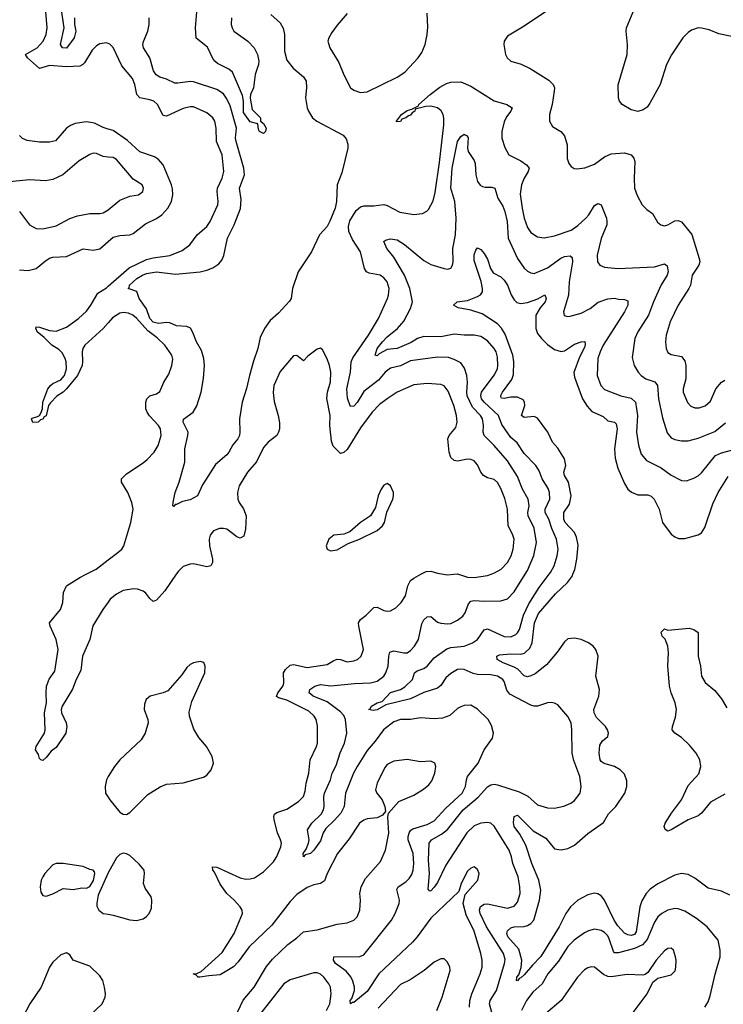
# Model space of a CAD drawing. Header units: inches. Extents: x 1682530 to 1839546, y 640742 to 791647.
# Tile 519 of 656: x 1769471 to 1773681, y 667427 to 673318. Entities that reach past the tile are written whole.
import ezdxf

# ---------------------------------------------------------------- set-up
doc = ezdxf.new("R2010")
doc.units = ezdxf.units.IN
doc.header["$MEASUREMENT"] = 0
for name, color, linetype in [('B7666', 7, 'Continuous'), ('B7667', 7, 'Continuous'), ('B7676', 7, 'Continuous'), ('B7677', 7, 'Continuous')]:
    doc.layers.add(name, color=color, linetype=linetype)

msp = doc.modelspace()

# ---------------------------------------------------------------- linework, layer by layer
at = {"layer": 'B7666', "color": 5}
for points, elevation in [([(1770000, 669833.1), (1769967.4, 669790), (1769909.3, 669690.7), (1769890.1, 669610), (1769846.4, 669510), (1769835.7, 669424.3), (1769809.1, 669370.9), (1769787.7, 669312.3), (1769724.7, 669210), (1769719.7, 669190), (1769721.2, 669170), (1769749.1, 669110), (1769752.9, 669090), (1769746, 669050), (1769690, 668963.7), (1769659.1, 668940.9), (1769630, 668902.7), (1769610, 668885.2), (1769598, 668890), (1769590, 668898), (1769582.4, 668922.4), (1769565.1, 668950), (1769569.7, 668970), (1769619.1, 669050), (1769622.7, 669070), (1769619.9, 669170), (1769631.5, 669230), (1769628.8, 669290), (1769632.1, 669330), (1769647.6, 669372.4), (1769680.4, 669419.6), (1769700.3, 669550), (1769689.9, 669610), (1769652.9, 669690), (1769649.7, 669710), (1769714.6, 669790), (1769729, 669830), (1769732, 669890), (1769750, 669930.2), (1769830, 669980.2), (1769868.7, 670000)], 680), ([(1770000, 668790.6), (1769999.6, 668790), (1769990.3, 668770), (1769981.5, 668730), (1769984.9, 668690), (1770000, 668666.4)], 720), ([(1770000, 668213), (1769940.9, 668079.1), (1769931.9, 668031.9), (1769933.3, 668013.3), (1769943.8, 667990), (1769970, 667970.3), (1770000, 667965.3)], 720), ([(1769844.8, 667315.2), (1769964, 667430), (1769982, 667470), (1769983.5, 667490), (1769978.9, 667530), (1769968.2, 667570), (1769950, 667598), (1769890, 667655.6), (1769791.8, 667691.8), (1769770, 667722), (1769750, 667734), (1769717.5, 667722.5), (1769670, 667679.3), (1769650, 667649), (1769599.6, 667530), (1769531.5, 667430), (1769490, 667349.6)], 720)]:
    msp.add_lwpolyline(points, dxfattribs=dict(at, elevation=elevation))
at = {"layer": 'B7666', "color": 5, "elevation": 720}
msp.add_lwpolyline([(1769730, 668269.4), (1769690, 668269.3), (1769670, 668260.9), (1769621.6, 668210), (1769608.4, 668190), (1769599.3, 668170), (1769593.4, 668130), (1769597.3, 668097.3), (1769610, 668078), (1769630, 668074.8), (1769670, 668087.7), (1769730, 668119.1), (1769790, 668113.4), (1769843.5, 668123.5), (1769870, 668121), (1769890, 668131), (1769911.5, 668168.5), (1769921.2, 668210), (1769918.6, 668218.6), (1769910, 668228.7), (1769890, 668233.2), (1769850, 668252.3)], close=True, dxfattribs=at)
at = {"layer": 'B7667', "color": 5}
for points, elevation in [([(1769798.8, 673330), (1769799.2, 673290), (1769806.6, 673250), (1769797.1, 673210), (1769750, 673147.8), (1769727.6, 673150), (1769715.1, 673170), (1769736.9, 673270), (1769718.4, 673390)], 660), ([(1770000, 673175.6), (1769990, 673179.7), (1769950, 673172.8), (1769930, 673161.7), (1769904.7, 673135.3), (1769859.1, 673060.9), (1769849.6, 673050.4), (1769830, 673040.5), (1769750, 673035.5), (1769650, 673044.3), (1769590, 673026.6), (1769518.2, 673090), (1769506.3, 673110), (1769575, 673150), (1769610.4, 673190), (1769629.9, 673230), (1769635.7, 673270), (1769627.8, 673367.8)], 680), ([(1770000, 672663.3), (1769970, 672672.2), (1769918.6, 672698.6), (1769870, 672706.6), (1769802.2, 672697.8), (1769774.3, 672685.7), (1769750, 672668.3), (1769685.9, 672594.1), (1769650, 672585.7), (1769590, 672585.1), (1769514.6, 672594.6), (1769486.8, 672606.8), (1769470, 672624.2)], 720), ([(1770000, 672495.9), (1769970, 672498.9), (1769930, 672517.6), (1769910, 672519.2), (1769890, 672512.1), (1769826.6, 672473.4), (1769729.3, 672390.7), (1769670, 672361.7), (1769625.7, 672354.3), (1769530, 672359.7), (1769410, 672348)], 740), ([(1769470, 672170.6), (1769530.5, 672090), (1769569.1, 672069.1), (1769610, 672066.5), (1769690, 672085.3), (1769771.4, 672128.6), (1769816.1, 672143.9), (1769890, 672159.3), (1769950, 672158.6), (1769970, 672162.8), (1769999.4, 672180.6), (1770000, 672181.1)], 740), ([(1769470, 671820.7), (1769522.5, 671817.5), (1769570, 671829.2), (1769624.7, 671875.3), (1769650, 671890.9), (1769670, 671896.6), (1769750, 671901.1), (1769850, 671946.2), (1769910, 671939.3), (1769950, 671947.8), (1770000, 671990.6)], 720), ([(1770000, 671505), (1769970, 671471), (1769860.8, 671370), (1769848.9, 671350), (1769844.2, 671330), (1769847.5, 671272.5), (1769844.3, 671250), (1769817, 671190), (1769750, 671109.8), (1769730, 671089.8), (1769693.5, 671066.5), (1769655.1, 671024.9), (1769644, 671010), (1769630, 670948.7), (1769618, 670942), (1769610, 670928.7), (1769595.4, 670924.6), (1769581, 670910), (1769550, 670907.6), (1769542, 670930), (1769545.2, 670934.8), (1769577, 670943), (1769590, 670950.8), (1769597.1, 670962.9), (1769607.6, 670990), (1769609.7, 671030), (1769639.8, 671110), (1769654.2, 671130), (1769670, 671140.9), (1769717.1, 671162.9), (1769738, 671190), (1769751.1, 671230), (1769749.3, 671270), (1769743.4, 671290), (1769724.3, 671324.3), (1769704.2, 671344.2), (1769663.2, 671370), (1769617.2, 671417.2), (1769574.7, 671450), (1769567.2, 671472.8), (1769570, 671480.7), (1769590, 671478), (1769650, 671458.8), (1769690, 671454.7), (1769750, 671478.7), (1769823.5, 671530), (1769870, 671574), (1769897.1, 671610), (1769938.1, 671681.9), (1769990, 671714.2), (1770000, 671722.9)], 680), ([(1769868.7, 670000), (1769929.1, 670030.9), (1770000, 670085.3)], 680)]:
    msp.add_lwpolyline(points, dxfattribs=dict(at, elevation=elevation))
at = {"layer": 'B7676', "color": 5}
for points, elevation in [([(1770407.3, 670000), (1770338.9, 669901.1), (1770290, 669845.7), (1770270, 669836.3), (1770250, 669854.7), (1770226.6, 669886.6), (1770210, 669898.4), (1770176, 669910), (1770151.8, 669911.8), (1770090, 669901.8), (1770050, 669881.7), (1770012.7, 669850), (1770000, 669833.1)], 680), ([(1770759.2, 667350), (1770808.1, 667451.9), (1770874.4, 667530), (1770947.2, 667652.8), (1770983.8, 667696.2), (1771074.4, 667785.6), (1771130, 667824.5), (1771170, 667860.8), (1771250, 667872), (1771370, 667906), (1771430, 667914.9), (1771469.7, 667930.3), (1771489.5, 667950), (1771506.3, 667990), (1771511, 668050), (1771505.7, 668090), (1771513.1, 668130), (1771540.7, 668179.3), (1771630, 668280.4), (1771660.4, 668350), (1771680.3, 668450), (1771673.6, 668546.4), (1771677.2, 668570), (1771738.8, 668641.2), (1771830, 668678), (1771886.3, 668713.7), (1771919.5, 668740.5), (1771936, 668764), (1771954.7, 668810), (1771961.6, 668850), (1771954.5, 668870), (1771930, 668881.6), (1771870, 668876.9), (1771788.9, 668891.1), (1771710, 668881.3), (1771670, 668861.6), (1771655.9, 668844.1), (1771610.4, 668750), (1771600.5, 668710), (1771607.7, 668690), (1771639.5, 668650), (1771656.3, 668610), (1771659.1, 668580.9), (1771642.4, 668557.6), (1771610, 668542.6), (1771550, 668535.6), (1771530, 668528.3), (1771503.7, 668510), (1771443.2, 668416.8), (1771373.4, 668330), (1771310.3, 668210), (1771294, 668166), (1771270.3, 668149.7), (1771230, 668141.7), (1771190, 668125.6), (1771130, 668083.5), (1771090, 668042), (1770978.7, 667901.3), (1770844.7, 667770), (1770778.5, 667681.5), (1770750, 667651.5), (1770670, 667602.9), (1770602, 667598), (1770548.6, 667588.6), (1770538, 667590), (1770524, 667604), (1770508.7, 667610), (1770530, 667611.8), (1770557.4, 667622.6), (1770682.4, 667737.6), (1770754, 667850), (1770803.4, 667970), (1770801.2, 667990), (1770789.2, 668010), (1770753.7, 668050), (1770709.4, 668089.4), (1770670, 668145.2), (1770636.7, 668216.7), (1770626, 668230), (1770623.7, 668250), (1770650, 668247.6), (1770790, 668183.2), (1770823.8, 668176.2), (1770850, 668176.9), (1770875.7, 668184.3), (1770930, 668219), (1770990, 668278.3), (1771010, 668310.4), (1771033.6, 668370), (1771036.8, 668390), (1771031.8, 668410), (1771013.1, 668453.1), (1770993, 668530), (1770990.8, 668550), (1770995.8, 668564.2), (1771010, 668575), (1771070, 668594.9), (1771140, 668640), (1771170, 668670.6), (1771178.9, 668701.1), (1771185, 668750), (1771201.8, 668810), (1771209.8, 668890), (1771247.2, 668970), (1771252.2, 668990), (1771252.6, 669092.6), (1771244, 669130), (1771232.8, 669150), (1771200.6, 669180.6), (1771070, 669247.1), (1771019.7, 669259.7), (1771008, 669268), (1771015, 669290), (1771048.1, 669331.9), (1771052.2, 669350), (1771049.9, 669410), (1771061.7, 669430), (1771090, 669455.7), (1771110, 669459.3), (1771190, 669441.3), (1771310, 669459), (1771350, 669484.3), (1771370, 669491.8), (1771390, 669490.2), (1771430, 669476.9), (1771470, 669481.2), (1771491.5, 669490), (1771514.7, 669510), (1771528.9, 669550), (1771499.2, 669690), (1771498.2, 669710), (1771509.7, 669730), (1771544.5, 669755.5), (1771590, 669801.7), (1771610, 669803.1), (1771650, 669783.1), (1771670, 669779.5), (1771690, 669782), (1771721.6, 669798.4), (1771753.3, 669830), (1771778.7, 669870), (1771794, 669930), (1771810, 669962), (1771830, 669977.4), (1771871.7, 670000)], 680), ([(1772162, 667410), (1772164.1, 667450), (1772176.5, 667490), (1772226.9, 667610), (1772237.3, 667650), (1772237.5, 667690), (1772230.7, 667730), (1772190, 667864.2), (1772143.1, 667963.1), (1772125.4, 668030), (1772136.9, 668083.1), (1772211.3, 668170), (1772219.5, 668210), (1772210, 668234), (1772190, 668249.2), (1772170, 668242), (1772150, 668223.7), (1772112.2, 668150), (1772097.7, 668102.3), (1771930, 667942), (1771849.7, 667830.3), (1771821.8, 667798.2), (1771620.1, 667610), (1771550, 667502.9), (1771470, 667436.9), (1771462.3, 667437.7), (1771449.8, 667429.8), (1771449.2, 667450), (1771457.7, 667462.3), (1771473.7, 667510), (1771473.9, 667530), (1771465, 667565), (1771451.4, 667591.4), (1771425.3, 667625.3), (1771359.7, 667670), (1771347.7, 667690), (1771349.6, 667710), (1771507.1, 667712.9), (1771530, 667722), (1771695, 667930), (1771717.7, 667970), (1771740.9, 668030), (1771744.2, 668050), (1771727.2, 668112.8), (1771735.4, 668130), (1771780.7, 668159.3), (1771801.2, 668178.8), (1771816.6, 668203.4), (1771825.7, 668230), (1771829.9, 668270.1), (1771825, 668330), (1771796.2, 668410), (1771795.4, 668430), (1771802.8, 668457.2), (1771810.4, 668469.6), (1771822.9, 668477.1), (1771910, 668502), (1771950, 668524.8), (1772020, 668600), (1772117.5, 668690), (1772138.4, 668730), (1772143.4, 668770), (1772151.2, 668790), (1772214.2, 668870), (1772249.7, 668950), (1772300.5, 669019.5), (1772306.9, 669050), (1772294.2, 669094.2), (1772273.3, 669130), (1772210, 669193.6), (1772170, 669216.2), (1772130, 669214.5), (1772110, 669207), (1772090, 669196), (1772044.4, 669155.6), (1772001.2, 669138.8), (1771950, 669135), (1771870, 669141.7), (1771808.5, 669131.5), (1771750, 669130.4), (1771710, 669116.4), (1771648.2, 669070), (1771598.6, 669001.4), (1771550, 668946.3), (1771490.1, 668849.9), (1771468.4, 668810), (1771419.8, 668690), (1771411.7, 668610), (1771391.6, 668570), (1771353.5, 668526.5), (1771302, 668478), (1771287.2, 668452.8), (1771270, 668404.2), (1771230, 668348.7), (1771210, 668329.8), (1771179.8, 668320.2), (1771169.2, 668309.2), (1771166.6, 668330), (1771185.2, 668354.8), (1771199.8, 668390), (1771202, 668410), (1771193.8, 668470), (1771219.5, 668510), (1771275.1, 668564.9), (1771288.8, 668590), (1771293.1, 668610), (1771290.3, 668670), (1771295.3, 668690), (1771330.7, 668769.3), (1771341.4, 668810), (1771363.9, 668856.1), (1771388.7, 668931.3), (1771413.9, 668990), (1771428.5, 669050), (1771421.2, 669130), (1771410, 669154.6), (1771390, 669175.9), (1771310, 669236.4), (1771226.9, 669270), (1771203.9, 669290), (1771206.9, 669310), (1771236.4, 669330), (1771270, 669339.8), (1771333.1, 669333.1), (1771474, 669346), (1771570, 669349.5), (1771610, 669360.5), (1771650, 669389.3), (1771662.3, 669410), (1771676.5, 669450), (1771679.2, 669510), (1771686.6, 669533.4), (1771710, 669541.9), (1771770, 669528.9), (1771790, 669530.2), (1771810, 669544.7), (1771832.8, 669570), (1771856.8, 669610), (1771876.6, 669703.4), (1771890, 669726.7), (1771910, 669745.4), (1771930, 669746.9), (1771970, 669713), (1771990, 669706.4), (1772030, 669702.4), (1772050, 669705.8), (1772090, 669724.7), (1772123.1, 669750), (1772135.9, 669770), (1772156.1, 669823.9), (1772170, 669838), (1772190, 669843.5), (1772250, 669838), (1772350, 669841.2), (1772390, 669853.4), (1772430, 669894.9), (1772496.4, 670000)], 660), ([(1772298.9, 667370), (1772281.2, 667430), (1772286.5, 667450), (1772322.9, 667510), (1772372.2, 667670), (1772375.7, 667695.7), (1772365.9, 667730), (1772264.8, 667890), (1772226.5, 667970), (1772222.3, 667990), (1772227.8, 668012.2), (1772250, 668026), (1772270, 668027.6), (1772390, 668001.3), (1772430, 668013.8), (1772450, 668038.4), (1772464.7, 668090), (1772464.2, 668130), (1772453.2, 668190), (1772421.8, 668270), (1772414.3, 668310), (1772400.2, 668350), (1772310, 668492.9), (1772290, 668511.5), (1772270, 668514.9), (1772230.6, 668510.6), (1772190, 668494), (1772147.2, 668452.8), (1772020.6, 668259.4), (1771970, 668156), (1771950, 668127.7), (1771930, 668105.1), (1771924.4, 668104.4), (1771915.1, 668115.1), (1771922.7, 668210), (1771916.4, 668290), (1771921.8, 668390), (1771935.8, 668410), (1771994.9, 668445.1), (1772030, 668473.2), (1772124.1, 668590), (1772214.1, 668665.9), (1772270, 668728.6), (1772290, 668739.8), (1772310, 668743.5), (1772330, 668740.1), (1772458.7, 668698.7), (1772511.8, 668671.8), (1772570, 668620.7), (1772630, 668602), (1772670, 668601.3), (1772726.9, 668613.1), (1772769.4, 668630), (1772790, 668647), (1772824.7, 668690), (1772831.1, 668730), (1772822.4, 668790), (1772786.2, 668886.2), (1772776.5, 668930), (1772775.4, 669070), (1772769.8, 669110), (1772750, 669149.7), (1772690, 669218.4), (1772670, 669229.6), (1772650, 669233), (1772630, 669229.7), (1772570, 669211.2), (1772550, 669211.1), (1772530, 669217.2), (1772403.3, 669283.3), (1772386.6, 669306.6), (1772370, 669358.7), (1772361.1, 669370), (1772330, 669389.8), (1772290, 669399), (1772210, 669399.4), (1772185.2, 669405.2), (1772130, 669429.4), (1772110, 669432), (1772090, 669429.9), (1772050, 669407.1), (1772020.5, 669379.5), (1771990, 669333.5), (1771970, 669318.4), (1771890, 669292.8), (1771810, 669254.5), (1771661.1, 669218.9), (1771610, 669188.2), (1771585.1, 669185.1), (1771558, 669190), (1771566.3, 669193.7), (1771576, 669210), (1771609.5, 669230), (1771640.7, 669239.3), (1771690, 669292.5), (1771749.9, 669310.1), (1771774.6, 669325.4), (1771820.9, 669370), (1771832.7, 669410), (1771850, 669422.5), (1771890, 669436.6), (1771909.8, 669450), (1771950, 669499.7), (1772025.9, 669554.1), (1772050, 669562.1), (1772130, 669569.6), (1772180.4, 669590), (1772210.7, 669610), (1772250, 669666.5), (1772270, 669674), (1772370, 669627.9), (1772410, 669626.3), (1772439.6, 669640.4), (1772450.4, 669649.6), (1772460.9, 669670), (1772485.8, 669754.2), (1772517.9, 669822.1), (1772579.1, 669920.9), (1772638.5, 670000)], 640), ([(1772006.9, 670000), (1772030, 669996.1), (1772068.3, 670000)], 680), ([(1772096.5, 670000), (1772150, 669982), (1772190, 669979.8), (1772270, 669991.6), (1772291.9, 670000)], 680), ([(1773719.8, 668079.8), (1773670, 668103.1), (1773590, 668121), (1773510, 668181.4), (1773470, 668203.8), (1773430, 668209.8), (1773390, 668198.5), (1773290, 668148.2), (1773243.9, 668116.1), (1773219.8, 668090), (1773194.3, 668045.7), (1773181, 668010), (1773159.5, 667860.5), (1773150, 667844), (1773130, 667838.4), (1773110, 667842.5), (1773090, 667853.3), (1773050, 667895.8), (1773028, 667930), (1772970, 668049.7), (1772950, 668075.7), (1772930, 668087.3), (1772910, 668091.1), (1772870, 668081.5), (1772810, 668050.5), (1772766.7, 668010), (1772738.5, 667970), (1772699.3, 667890), (1772590, 667712.3), (1772538.5, 667661.5), (1772490, 667602.2), (1772470, 667584.5), (1772458.8, 667581.2), (1772450, 667566.3), (1772443.7, 667570), (1772445.8, 667590), (1772456.6, 667603.4), (1772472.1, 667647.9), (1772475.3, 667690), (1772457.4, 667757.4), (1772390.8, 667830), (1772386.6, 667850), (1772390, 667867.3), (1772410, 667884.9), (1772429, 667890), (1772490, 667891.7), (1772510, 667898.2), (1772530, 667910.2), (1772547.4, 667930), (1772581.2, 668050), (1772588.2, 668110), (1772576.9, 668170), (1772534.3, 668270), (1772499.5, 668379.5), (1772464.3, 668444.3), (1772429.8, 668490), (1772424.9, 668515.1), (1772430, 668551.3), (1772450, 668559.3), (1772544.2, 668464.2), (1772619.9, 668419.9), (1772670, 668358), (1772710, 668350.2), (1772750, 668358.2), (1772790, 668379.1), (1772870, 668449.3), (1772965, 668515), (1772993.1, 668566.9), (1773038.5, 668610), (1773090.9, 668690), (1773104.4, 668730), (1773104.2, 668764.2), (1773090, 668803.7), (1773062.9, 668830), (1773029.3, 668850), (1772967.2, 668867.2), (1772950, 668879.1), (1772943.2, 668890), (1772938.6, 668930), (1772942.9, 668977.1), (1772957.5, 669002.5), (1772989.6, 669030), (1772993.3, 669050), (1772988.3, 669070), (1772975.1, 669090), (1772922.4, 669142.4), (1772908, 669170), (1772906.6, 669190), (1772935.3, 669270), (1772939.2, 669310), (1772918.5, 669390), (1772931.9, 669510), (1772918.5, 669550), (1772901.7, 669570), (1772874.3, 669590), (1772829.5, 669610), (1772790, 669618), (1772750, 669613.5), (1772730, 669595), (1772687.2, 669532.8), (1772622.4, 669457.6), (1772554.9, 669405.1), (1772530, 669391.8), (1772510, 669387.1), (1772490, 669392.9), (1772451.4, 669431.4), (1772430, 669444.6), (1772363, 669470), (1772328.3, 669490), (1772325.6, 669510), (1772342.8, 669517.2), (1772410, 669524.4), (1772470, 669521.8), (1772491.6, 669528.4), (1772522.4, 669557.6), (1772537.1, 669590), (1772551.4, 669708.6), (1772574.5, 669765.5), (1772677.3, 669882.7), (1772748, 669950), (1772777.8, 669990), (1772781.5, 670000)], 620), ([(1773690, 668683.6), (1773603.7, 668636.3), (1773550.4, 668569.6), (1773530, 668554.2), (1773470.4, 668530), (1773370, 668471.5), (1773350, 668463.7), (1773332.3, 668472.3), (1773327.6, 668490), (1773333.3, 668510), (1773371, 668570), (1773430.5, 668649.5), (1773470, 668735.8), (1773533.8, 668806.2), (1773547, 668850), (1773539.8, 668890), (1773518.6, 668930), (1773478.2, 668978.2), (1773430, 669023.1), (1773391.8, 669050), (1773375.6, 669070), (1773376.9, 669090), (1773395.3, 669144.7), (1773400.3, 669190), (1773393.8, 669230), (1773368.5, 669290), (1773358.1, 669330), (1773348.7, 669451.3), (1773353, 669530), (1773349.6, 669569.6), (1773332.5, 669612.5), (1773315.3, 669630), (1773310, 669654), (1773330, 669674), (1773350, 669664.7), (1773476.4, 669676.4), (1773504.7, 669670), (1773530, 669651.3), (1773530.3, 669510), (1773544.4, 669450), (1773550.4, 669390), (1773572.1, 669352.1), (1773630, 669304.9), (1773670, 669255.3), (1773701.7, 669201.7)], 580), ([(1770000, 668666.4), (1770010, 668650.8), (1770070, 668576.3), (1770090, 668564), (1770110, 668562.8), (1770130, 668574), (1770237.6, 668682.4), (1770311.1, 668728.9), (1770350, 668743.7), (1770450, 668752.4), (1770570, 668786), (1770590, 668798), (1770617.4, 668830), (1770629.7, 668870), (1770622, 668910), (1770588.9, 668968.9), (1770543.6, 669023.6), (1770512.2, 669072.2), (1770486, 669150), (1770485.7, 669174.3), (1770501.3, 669238.7), (1770578.4, 669410), (1770580.9, 669450), (1770572, 669472), (1770550, 669477), (1770510, 669469.6), (1770490, 669460.9), (1770470, 669442.7), (1770441.4, 669398.6), (1770357.8, 669302.2), (1770330.3, 669289.7), (1770250.8, 669270), (1770228.2, 669250), (1770217.6, 669222.4), (1770216.4, 669190), (1770238, 669130), (1770240.5, 669110), (1770222.6, 669050), (1770197, 669010), (1770070.3, 668890), (1770038.3, 668850), (1770000, 668790.6)], 720), ([(1770000, 667965.3), (1770030, 667960.3), (1770130, 667932.9), (1770170, 667929.2), (1770210, 667938.6), (1770230, 667951.5), (1770246.4, 667970), (1770258.7, 668001.3), (1770261.7, 668050), (1770257.7, 668070), (1770222.1, 668122.1), (1770212.4, 668150), (1770218.2, 668210), (1770215.8, 668230), (1770185.9, 668265.9), (1770130, 668316.2), (1770110, 668327.6), (1770090, 668331.6), (1770070, 668322.9), (1770050, 668302.9), (1770002.1, 668217.9), (1770000, 668213)], 720), ([(1773570, 667409.1), (1773590, 667442.4), (1773602.6, 667477.4), (1773632.2, 667607.8), (1773662.2, 667710), (1773663, 667750), (1773650.8, 667810.8), (1773583.5, 667890), (1773519.7, 667939.7), (1773450, 667983.8), (1773410, 667997.6), (1773390, 667999.8), (1773348.2, 667990), (1773314, 667970), (1773290, 667949.7), (1773270, 667918.4), (1773226.3, 667813.7), (1773197.6, 667782.4), (1773150, 667760.1), (1773054.1, 667734.1), (1773030, 667735), (1773023, 667743), (1772999, 667819), (1772990, 667836.1), (1772970, 667857.4), (1772950, 667868.9), (1772910, 667876.1), (1772873.6, 667866.4), (1772850, 667853.5), (1772789, 667810), (1772750, 667771.9), (1772695.4, 667684.6), (1772631, 667610), (1772597.8, 667550), (1772541.1, 667498.9), (1772503.7, 667450), (1772472.9, 667390)], 640), ([(1773141.7, 667378.3), (1773224.7, 667490), (1773260, 667560), (1773290, 667582.6), (1773370, 667603.8), (1773392.3, 667627.7), (1773397.6, 667650), (1773399.6, 667690), (1773395.1, 667710), (1773382, 667750), (1773370, 667762), (1773350, 667760.5), (1773330, 667747.3), (1773279.5, 667690), (1773230, 667617.2), (1773214.4, 667605.6), (1773199, 667601), (1773105.9, 667605.9), (1773010, 667591.6), (1772990, 667593.3), (1772964.7, 667604.7), (1772910, 667648.2), (1772890, 667651.1), (1772870, 667645.7), (1772850, 667633.3), (1772809.2, 667590), (1772710.2, 667450), (1772616.5, 667370)], 660), ([(1771966.2, 667390), (1771997.8, 667470), (1772046.6, 667630), (1772045.6, 667650), (1772030, 667679.3), (1772010, 667698), (1771990, 667699.5), (1771950, 667678.7), (1771890.2, 667629.8), (1771806.3, 667573.7), (1771750, 667545.4), (1771615.7, 667404.3)], 680), ([(1771305.8, 667390), (1771325.7, 667430), (1771335, 667490), (1771329.8, 667529.8), (1771321.2, 667550), (1771291.6, 667590), (1771270, 667607.7), (1771250, 667615), (1771230, 667615.7), (1771090, 667572.9), (1771051.6, 667550), (1770884.2, 667335.8)], 680)]:
    msp.add_lwpolyline(points, dxfattribs=dict(at, elevation=elevation))
at = {"layer": 'B7677', "color": 5}
for points, elevation in [([(1770739, 673330), (1770736.5, 673290), (1770741.3, 673270), (1770753.1, 673250), (1770835.5, 673190), (1770874.3, 673150), (1770894.3, 673110), (1770902.6, 673070), (1770900.3, 673050), (1770880.7, 672990), (1770870.6, 672909.4), (1770851, 672870), (1770850.8, 672849.2), (1770861.6, 672781.6), (1770910.8, 672730), (1770911.3, 672710), (1770930, 672696), (1770946, 672670), (1770942, 672650), (1770930, 672638), (1770906, 672650), (1770900.2, 672660.2), (1770895.3, 672695.3), (1770850, 672706), (1770810, 672762), (1770809.9, 672830), (1770804.2, 672864.2), (1770743.3, 673003.3), (1770722.6, 673022.6), (1770655.4, 673055.4), (1770638, 673070), (1770626.1, 673086.1), (1770594.1, 673154.1), (1770527.6, 673207.6), (1770523.7, 673270), (1770532.9, 673390)], 640), ([(1772652.4, 673390), (1772490, 673278.7), (1772390, 673219), (1772370.7, 673190), (1772367.3, 673170), (1772378, 673110), (1772388, 673090), (1772410.3, 673070.3), (1772472.1, 673052.1), (1772525.7, 673025.7), (1772636.3, 672956.3), (1772662.8, 672930), (1772670.3, 672910), (1772669.1, 672890), (1772657.8, 672810), (1772641.3, 672750), (1772641.6, 672710), (1772659.5, 672679.5), (1772708.9, 672648.9), (1772730, 672624), (1772747.6, 672570), (1772747.5, 672487.5), (1772757.1, 672457.1), (1772770, 672438.8), (1772787.9, 672427.9), (1772805.5, 672425.5), (1772852.7, 672432.7), (1772910, 672452.9), (1772970, 672497.4), (1773010, 672514.6), (1773090, 672522), (1773130, 672510.3), (1773145.7, 672490), (1773151.5, 672470), (1773147.1, 672370), (1773150.3, 672310), (1773165.4, 672265.4), (1773196.4, 672210), (1773223.4, 672183.4), (1773258.3, 672158.3), (1773287.4, 672107.4), (1773306.8, 672090), (1773330, 672084.9), (1773350, 672090.4), (1773390, 672115.3), (1773410, 672117), (1773430, 672108.4), (1773492.1, 672032.1), (1773537.2, 671890), (1773539.7, 671870), (1773533.6, 671850), (1773493.8, 671790), (1773484.2, 671730), (1773475.5, 671710), (1773410, 671609.6), (1773363.8, 671510), (1773339, 671430), (1773335.8, 671390), (1773339.7, 671350), (1773350, 671327.2), (1773370, 671314), (1773430, 671302), (1773450, 671276.3), (1773455.9, 671250), (1773456.8, 671170), (1773440.7, 671110), (1773440.7, 671090), (1773467.3, 671027.3), (1773486.2, 671006.2), (1773510, 670996.1), (1773536.3, 670996.3), (1773572.7, 671007.3), (1773605, 671035), (1773637, 671110), (1773669.9, 671150.1), (1773690, 671161.7)], 680), ([(1773790, 673205.4), (1773653.4, 673233.4), (1773596.6, 673256.6), (1773550, 673267.8), (1773530, 673269.6), (1773490, 673255.6), (1773470, 673242), (1773439.3, 673210), (1773371.2, 673108.8), (1773342, 673050), (1773303.2, 672930), (1773242.2, 672817.8), (1773224.6, 672795.4), (1773202, 672778), (1773170, 672768.5), (1773130, 672778.4), (1773076.8, 672810), (1773059.8, 672830), (1773053.3, 672850), (1773051.4, 672928.6), (1773105.6, 673110), (1773107.8, 673170), (1773100.4, 673250), (1773102.2, 673270), (1773151.1, 673390)], 680), ([(1770974.4, 673350), (1771030, 673298.4), (1771047.4, 673267.4), (1771055, 673230), (1771054.7, 673130), (1771070, 673076.4), (1771107.8, 673027.8), (1771170, 672975.8), (1771184.6, 672950), (1771187.1, 672912.9), (1771181.1, 672850), (1771190.2, 672790.2), (1771198.3, 672770), (1771223.7, 672730), (1771248.5, 672710), (1771407.1, 672627.1), (1771425.1, 672605.1), (1771434.3, 672574.3), (1771435.3, 672550), (1771398.5, 672401.5), (1771370.3, 672330), (1771366.2, 672230), (1771359.1, 672190), (1771327.4, 672112.6), (1771310, 672081.6), (1771264.9, 672030), (1771216.9, 671930), (1771138, 671810), (1771104.1, 671710), (1771094.7, 671650), (1771086.1, 671633.9), (1771018.8, 671561.2), (1770970, 671518.8), (1770936, 671470), (1770910, 671417), (1770896, 671350), (1770870, 671275.6), (1770845.1, 671190), (1770828.6, 671111.4), (1770801.4, 671030), (1770785.6, 670930), (1770788.3, 670850), (1770785.6, 670830), (1770776.5, 670810), (1770746.1, 670773.9), (1770722.9, 670730), (1770710, 670714.9), (1770642.6, 670657.4), (1770564.8, 670535.2), (1770534.4, 670470), (1770490, 670445.7), (1770444.5, 670435.5), (1770410, 670418), (1770402, 670418), (1770394, 670406), (1770388, 670410), (1770388.9, 670428.9), (1770400.9, 670490), (1770426, 670550), (1770458.4, 670670), (1770458.8, 670750), (1770476.8, 670830), (1770478, 670850), (1770449.8, 670910), (1770451.3, 670928.7), (1770509.6, 670970), (1770530, 671006.8), (1770556.2, 671090), (1770571, 671171), (1770577.2, 671250), (1770573.6, 671290), (1770558.8, 671338.8), (1770528.6, 671390), (1770506.8, 671446.8), (1770492, 671472), (1770470, 671482.3), (1770410, 671487.3), (1770370, 671503.5), (1770350, 671505.8), (1770300.6, 671500.6), (1770270, 671509.2), (1770250, 671530.7), (1770229, 671589), (1770186.2, 671650), (1770172.1, 671692.1), (1770119.3, 671710), (1770125.4, 671714.6), (1770127.8, 671730), (1770171.7, 671770), (1770205.6, 671790), (1770230, 671798.5), (1770290, 671810.1), (1770403.6, 671796.4), (1770550, 671810.2), (1770590, 671819.1), (1770626.6, 671833.4), (1770661.7, 671858.3), (1770680.7, 671879.3), (1770692.2, 671907.8), (1770714.2, 672010), (1770754.3, 672090), (1770792.3, 672187.7), (1770796.9, 672243.1), (1770786.1, 672310), (1770816.3, 672390), (1770811.8, 672430), (1770765.4, 672590), (1770762.8, 672610), (1770767.4, 672670), (1770730, 672802), (1770710, 672844.7), (1770690, 672875), (1770650, 672899.5), (1770510, 672945.5), (1770490, 672947.8), (1770417.4, 672937.4), (1770399, 672939), (1770350, 672961.7), (1770310, 672973.5), (1770287.9, 672987.9), (1770271.3, 673011.3), (1770250.4, 673090.4), (1770210.7, 673150), (1770208.2, 673170), (1770212, 673188), (1770237.2, 673250), (1770245.3, 673290), (1770245.6, 673330)], 660), ([(1771430, 673355.6), (1771370, 673285.6), (1771338.4, 673241.6), (1771320.5, 673210), (1771314.9, 673190), (1771326.7, 673150), (1771381.2, 673061.2), (1771410, 672987.7), (1771450, 672910.6), (1771470, 672896.3), (1771510, 672881.6), (1771550, 672886.7), (1771730, 672974), (1771775.1, 673004.9), (1771854.3, 673090), (1771877.5, 673122.5), (1771896.8, 673170), (1771908.7, 673230), (1771913, 673273), (1771910, 673358)], 680), ([(1770000, 671722.9), (1770126.7, 671833.3), (1770230, 671883.4), (1770270, 671893.6), (1770370, 671906.4), (1770442.1, 671937.9), (1770489.9, 671970.1), (1770533.5, 672030), (1770590, 672080.3), (1770609.8, 672110), (1770657, 672210), (1770659.4, 672230), (1770651.9, 672290), (1770654.5, 672310), (1770682.2, 672370), (1770692, 672410), (1770681.7, 672510), (1770648.5, 672590), (1770647.4, 672670), (1770637.5, 672710), (1770626.6, 672730), (1770590, 672761.8), (1770510, 672796.4), (1770490, 672797.2), (1770450, 672787.3), (1770350, 672741.4), (1770330, 672745), (1770294.7, 672810), (1770274, 672830), (1770250, 672839.2), (1770190.5, 672850.5), (1770171.8, 672870), (1770160.3, 672930), (1770145.3, 672965.3), (1770081.5, 673041.5), (1770030, 673151.6), (1770010, 673171.5), (1770000, 673175.6)], 680), ([(1772496.4, 670000), (1772510, 670021.5), (1772547.1, 670112.9), (1772563.9, 670190), (1772550, 670276.3), (1772512.6, 670350), (1772510.9, 670370), (1772518.9, 670410), (1772513.4, 670450), (1772479.5, 670510), (1772450, 670585.3), (1772390, 670679), (1772310, 670770.8), (1772250.5, 670830.5), (1772243.2, 670850), (1772246.9, 670890), (1772239.9, 670930), (1772227.6, 670950), (1772179.8, 670999.8), (1772148.2, 671068.2), (1772145.7, 671090), (1772150.5, 671150), (1772146.4, 671190), (1772132.7, 671232.7), (1772110, 671265.1), (1772070, 671285.3), (1772036, 671296), (1771970, 671299.5), (1771810, 671277.3), (1771750, 671246.4), (1771690, 671233.5), (1771657.6, 671210), (1771618.5, 671161.5), (1771530, 671092.7), (1771490, 671027.1), (1771470, 671004.7), (1771450, 671003), (1771447.4, 671007.4), (1771432.6, 671052.6), (1771428.7, 671108.7), (1771450.3, 671209.7), (1771453.4, 671270), (1771464.4, 671295.6), (1771557, 671430), (1771617.3, 671530), (1771672.5, 671650), (1771678.4, 671670), (1771680.8, 671710), (1771670, 671749.4), (1771650, 671774.3), (1771628.6, 671788.6), (1771561.5, 671801.5), (1771546.6, 671810), (1771533.5, 671830), (1771510.8, 671930), (1771462.8, 672002.8), (1771440.7, 672050), (1771438.9, 672081.1), (1771446.1, 672113.9), (1771484.1, 672175.9), (1771510, 672197.4), (1771530, 672204.9), (1771590, 672204.6), (1771650, 672211.7), (1771670, 672207.2), (1771745.6, 672165.6), (1771830, 672153.1), (1771881.1, 672158.9), (1771907.1, 672172.9), (1771916.6, 672183.4), (1771945.7, 672234.3), (1771956.1, 672283.9), (1771983.5, 672463.5), (1772007.8, 672690), (1772009.1, 672729.1), (1772005, 672750), (1771993.1, 672773.1), (1771970, 672789.8), (1771930, 672799.7), (1771901.7, 672798.3), (1771838, 672782), (1771836, 672770), (1771819.8, 672760.2), (1771810, 672747), (1771796.8, 672743.2), (1771782, 672730), (1771758, 672722), (1771750, 672709.3), (1771726, 672706), (1771726, 672710), (1771755.3, 672750), (1771790, 672774.8), (1771818, 672782), (1771857.2, 672802.8), (1771859, 672810), (1771926.3, 672870), (1771985, 672915), (1772024.3, 672935.7), (1772050, 672943.7), (1772110, 672945.6), (1772170, 672920.7), (1772310, 672832.8), (1772386, 672810), (1772417, 672790), (1772410.3, 672770), (1772383.9, 672736.1), (1772370, 672706.6), (1772356.2, 672650), (1772356.1, 672610), (1772373.7, 672553.7), (1772398, 672510), (1772470, 672472.8), (1772504.2, 672450), (1772519.1, 672430), (1772514.2, 672410), (1772488.6, 672370), (1772472.8, 672330), (1772466.2, 672273.8), (1772477.1, 672190), (1772490.1, 672130.1), (1772510, 672074.9), (1772530, 672044.9), (1772570, 672018.9), (1772610, 672012.8), (1772670, 672024.7), (1772770, 672059.2), (1772810, 672087.3), (1772858, 672130), (1772876.1, 672150), (1772910, 672207), (1772930, 672218), (1772936.5, 672216.5), (1772950.2, 672210.2), (1772981.8, 672130), (1772984.7, 672110), (1772983.2, 672090), (1772950, 672009.4), (1772927.2, 671910), (1772928.7, 671870), (1772942, 671850), (1772970, 671837), (1773049.3, 671829.3), (1773270, 671839.3), (1773330, 671857.8), (1773344.7, 671844.7), (1773350.1, 671810.1), (1773345.9, 671790), (1773308.2, 671731.8), (1773263, 671630), (1773233.5, 671550), (1773170, 671451.2), (1773152, 671410), (1773135.9, 671295.9), (1773147.6, 671250), (1773171.6, 671210), (1773190.1, 671190.1), (1773218.4, 671170), (1773270.8, 671150.8), (1773288.2, 671130), (1773293.8, 671050), (1773316.5, 670936.5), (1773345.5, 670845.5), (1773370, 670815.6), (1773390, 670805.8), (1773430, 670797.6), (1773470, 670798.2), (1773530, 670815.2), (1773630, 670854.2), (1773694.9, 670905.1)], 660), ([(1770000, 671990.6), (1770030, 672016.3), (1770070, 672026.5), (1770130, 672030.2), (1770150, 672038.9), (1770223.8, 672096.2), (1770290, 672128.3), (1770321.1, 672150), (1770357.3, 672190), (1770378.5, 672230), (1770387.9, 672270), (1770385.9, 672305.9), (1770379.4, 672330), (1770329.9, 672449.9), (1770301.7, 672481.7), (1770276.6, 672496.6), (1770190, 672528.2), (1770115.1, 672595.1), (1770030, 672654.5), (1770000, 672663.3)], 720), ([(1772638.5, 670000), (1772646, 670010), (1772668.4, 670050), (1772687.2, 670110), (1772691.9, 670150), (1772683, 670210), (1772654.6, 670274.6), (1772636.7, 670330), (1772614.9, 670370), (1772615.2, 670390), (1772643.8, 670450), (1772641.1, 670490), (1772633.5, 670513.5), (1772596.8, 670570), (1772578.5, 670618.5), (1772559.8, 670650), (1772490, 670722), (1772446.7, 670786.7), (1772410, 670817.4), (1772356.2, 670896.2), (1772335.8, 670950), (1772250.4, 671030), (1772234.9, 671050), (1772229.9, 671070), (1772235.1, 671090), (1772310, 671190.3), (1772329, 671230), (1772332.6, 671250), (1772330, 671299), (1772321.1, 671330), (1772310, 671351.1), (1772270, 671396), (1772230, 671422.8), (1772190, 671430.8), (1772130, 671430.7), (1772070, 671437.2), (1771990, 671420.8), (1771890, 671422.3), (1771851.1, 671410), (1771813.3, 671386.7), (1771730, 671350.4), (1771670, 671345.3), (1771621.7, 671318.3), (1771610, 671306), (1771597.2, 671310), (1771609.9, 671350), (1771640.8, 671390), (1771670, 671421.3), (1771732.4, 671470), (1771770, 671513.6), (1771808.3, 671590), (1771821, 671630), (1771805.7, 671710), (1771773.5, 671790), (1771710, 671897.6), (1771667.7, 671950), (1771649.7, 671990.3), (1771660.6, 671999.4), (1771690, 672007.1), (1771730, 672000.9), (1771773.8, 671973.8), (1771890, 671877.6), (1771930, 671853.2), (1772011.2, 671828.8), (1772030, 671826), (1772050, 671830.5), (1772061.1, 671850), (1772065.1, 671870), (1772063, 671950), (1772078, 672030), (1772083.1, 672130), (1772074.1, 672230), (1772051.3, 672310), (1772059.4, 672430), (1772091.2, 672588.8), (1772110, 672618.9), (1772130, 672632.4), (1772136, 672630), (1772145.3, 672625.3), (1772153.5, 672613.5), (1772150.8, 672550), (1772154.6, 672530), (1772190, 672476.1), (1772197.1, 672457.1), (1772200.2, 672390), (1772210.2, 672350.2), (1772227.1, 672327.1), (1772240.4, 672320.4), (1772256, 672316), (1772295.8, 672315.8), (1772314.3, 672310), (1772331.6, 672250), (1772362.6, 672202.6), (1772374.7, 672170), (1772388.4, 672110), (1772393.6, 672010), (1772449.5, 671890), (1772490, 671831.1), (1772510, 671813.5), (1772530, 671803.5), (1772550, 671800.2), (1772630, 671832.8), (1772708.4, 671891.6), (1772730, 671901.2), (1772765.3, 671905.3), (1772776, 671896), (1772778, 671870), (1772759.5, 671750), (1772753.7, 671670), (1772724.6, 671570), (1772729, 671549), (1772750, 671543.1), (1772765.1, 671545.1), (1772830, 671562.9), (1772884, 671590), (1772932, 671628), (1772990, 671648.3), (1773030, 671651.9), (1773054.1, 671645.9), (1773090, 671644.9), (1773110, 671636.3), (1773109.2, 671610), (1773090.7, 671570), (1772962.7, 671370), (1772943.2, 671330), (1772930.1, 671289.9), (1772926.8, 671190), (1772948.1, 671130), (1772970, 671106.3), (1773068.4, 671068.4), (1773130, 671053.9), (1773155, 671030), (1773168.1, 670950), (1773161.6, 670850), (1773172.9, 670772.9), (1773190, 670719.3), (1773220.7, 670680.7), (1773310, 670637.6), (1773370, 670592.8), (1773430, 670560.2), (1773460.9, 670559.1), (1773505.3, 670574.7), (1773530, 670588.7), (1773550, 670607), (1773634.5, 670710), (1773670, 670726), (1773730, 670741.8)], 640), ([(1770000, 672181.1), (1770070, 672238.9), (1770130, 672261.3), (1770182, 672270), (1770207, 672290), (1770212.2, 672310), (1770204.5, 672330), (1770150, 672363.6), (1770050, 672481.1), (1770030, 672492.9), (1770000, 672495.9)], 740), ([(1772781.5, 670000), (1772791.9, 670028.1), (1772805, 670090), (1772813.1, 670173.1), (1772802.5, 670222.5), (1772790.5, 670250), (1772734.3, 670310), (1772725.8, 670330), (1772727.4, 670370), (1772760.1, 670419.9), (1772770.4, 670470), (1772754.6, 670550), (1772730.5, 670590), (1772727, 670610), (1772738.5, 670650), (1772729.9, 670690), (1772690, 670754.4), (1772658.2, 670790), (1772630.8, 670850), (1772570, 670934.7), (1772550, 670944.4), (1772490, 670937.2), (1772472.6, 670950), (1772494, 671010), (1772492, 671030), (1772482.9, 671042.9), (1772450, 671059.3), (1772410, 671059.6), (1772370, 671051.1), (1772353.6, 671053.6), (1772350, 671062), (1772348.9, 671070), (1772360.7, 671090), (1772415.6, 671164.4), (1772424.6, 671195.4), (1772427, 671270), (1772420.9, 671310), (1772375.6, 671435.6), (1772353, 671473), (1772330, 671498.2), (1772239.1, 671559.1), (1772170, 671580.7), (1772093.8, 671593.8), (1772066.6, 671610), (1772089, 671630), (1772150, 671638.2), (1772210, 671661.1), (1772228.2, 671671.8), (1772239.3, 671690), (1772240.3, 671710), (1772231.8, 671751.8), (1772190, 671878), (1772190, 671911.3), (1772200.1, 671939.9), (1772210, 671954), (1772230, 671943.8), (1772250, 671918.4), (1772270, 671884.9), (1772288, 671830), (1772304.2, 671804.2), (1772350, 671778.9), (1772370, 671760.3), (1772389.4, 671729.4), (1772412.3, 671672.3), (1772430, 671642.4), (1772446.2, 671626.2), (1772470, 671619.7), (1772510, 671625.5), (1772572, 671648), (1772612.2, 671672.2), (1772621.8, 671650), (1772615, 671630), (1772585, 671595), (1772558.3, 671550), (1772558.9, 671470), (1772570, 671440.8), (1772593.2, 671410), (1772630, 671373.8), (1772670, 671345.5), (1772710, 671332.2), (1772730, 671336.8), (1772790, 671375.7), (1772830, 671391), (1772851.8, 671391.8), (1772854.8, 671374.8), (1772850, 671356.9), (1772821.3, 671298.7), (1772787.4, 671207.4), (1772790, 671178.7), (1772838.8, 671050), (1772865.4, 671005.4), (1772893.5, 670973.5), (1772963, 670943), (1772990, 670918), (1773030, 670910.2), (1773039.5, 670899.5), (1773045.3, 670870), (1773030.7, 670750), (1773034.6, 670694.6), (1773050, 670634), (1773090, 670542.8), (1773110, 670509.2), (1773130.7, 670490.7), (1773170, 670476), (1773230, 670474.2), (1773250, 670466.4), (1773267.2, 670450), (1773296.5, 670390), (1773317.6, 670310), (1773370, 670240.5), (1773390, 670223), (1773413.7, 670213.7), (1773450, 670213.4), (1773530, 670235.3), (1773550, 670247.2), (1773570, 670279.3), (1773618.9, 670421.1), (1773649.4, 670490), (1773710, 670584.2)], 620), ([(1770000, 670085.3), (1770058.3, 670130), (1770081.1, 670150), (1770093.3, 670170), (1770135.7, 670310), (1770149.8, 670390), (1770140.9, 670430), (1770118.2, 670490), (1770081, 670550), (1770080.4, 670570), (1770110, 670601.8), (1770210, 670667.4), (1770232.9, 670687.1), (1770274.5, 670730), (1770299.8, 670770), (1770316.8, 670830), (1770313.6, 670870), (1770301.4, 670890), (1770247.3, 670947.3), (1770232.9, 670970), (1770225.9, 670990), (1770225.6, 671030), (1770232.4, 671050), (1770250, 671068.4), (1770290, 671079.6), (1770310, 671093.4), (1770333, 671150), (1770363.3, 671196.7), (1770382.2, 671250), (1770387.2, 671287.2), (1770380.4, 671310), (1770339.2, 671370), (1770293.6, 671413.6), (1770236.9, 671456.9), (1770170, 671532.4), (1770148, 671550), (1770122.6, 671562.6), (1770090, 671566.9), (1770070, 671561.6), (1770025.8, 671534.2), (1770000, 671505)], 680), ([(1772291.9, 670000), (1772312.2, 670007.8), (1772352.1, 670030), (1772389.8, 670070), (1772411.5, 670110), (1772424, 670150), (1772429, 670209), (1772419.4, 670239.4), (1772393.5, 670290), (1772389.2, 670390), (1772373.6, 670453.6), (1772350, 670512.4), (1772330, 670548.5), (1772310, 670567.1), (1772270, 670577.7), (1772245.7, 670590), (1772229.9, 670609.9), (1772210, 670655.4), (1772190, 670678.2), (1772170, 670686.8), (1772150, 670687.7), (1772090, 670676.4), (1772070, 670679.7), (1772050, 670698.7), (1772040.2, 670730), (1772032.4, 670810), (1772039.8, 670830), (1772081.1, 670878.9), (1772087.8, 670910), (1772084.9, 670950), (1772068.7, 671010), (1772035.6, 671095.6), (1772010, 671126.4), (1771990, 671136.2), (1771910, 671141), (1771830, 671133.6), (1771730.1, 671089.9), (1771670, 671049.1), (1771624.7, 671015.3), (1771579.7, 670970), (1771510, 670876.5), (1771430, 670746.5), (1771410, 670727.7), (1771390, 670722), (1771346.6, 670766.6), (1771336.1, 670796.1), (1771326.3, 670890), (1771327.7, 670950), (1771308.6, 671051.4), (1771312, 671090), (1771330, 671151.3), (1771331.7, 671210), (1771324.2, 671250), (1771310, 671289.4), (1771282.5, 671342.5), (1771270, 671352.7), (1771250, 671347), (1771194.4, 671305.6), (1771170, 671277.2), (1771130, 671309), (1771110, 671306.6), (1771030, 671214), (1770992.4, 671130), (1770988.1, 671088.1), (1770993.7, 671033.7), (1771018, 670950), (1771025.4, 670905.4), (1771025.5, 670870), (1771019.7, 670850), (1771008.7, 670830), (1770958, 670790), (1770930, 670758), (1770887.5, 670672.5), (1770833.6, 670610), (1770784, 670530), (1770774.9, 670490), (1770776.1, 670450), (1770784.4, 670430), (1770811, 670391), (1770825.1, 670350), (1770822, 670270), (1770812, 670228), (1770790, 670215.8), (1770770, 670223.9), (1770710, 670269), (1770690, 670274.5), (1770665.9, 670274.1), (1770630, 670258.9), (1770610, 670234.5), (1770603.6, 670210), (1770605.8, 670170), (1770625.3, 670090), (1770624.3, 670070), (1770615.3, 670050), (1770590, 670043.4), (1770510, 670062.6), (1770490, 670060.8), (1770450, 670045.4), (1770420.7, 670019.3), (1770407.3, 670000)], 680), ([(1771871.7, 670000), (1771903.1, 670016.9), (1771930, 670018.4), (1771970, 670006.2), (1772006.9, 670000)], 680), ([(1772068.3, 670000), (1772090, 670002.2), (1772096.5, 670000)], 680)]:
    msp.add_lwpolyline(points, dxfattribs=dict(at, elevation=elevation))
at = {"layer": 'B7677', "color": 5, "elevation": 720}
msp.add_lwpolyline([(1771670, 670543.7), (1771650, 670532.3), (1771634.4, 670510), (1771616.5, 670470), (1771600.4, 670399.6), (1771570.4, 670349.6), (1771510.8, 670310), (1771445.8, 670254.2), (1771410, 670240.7), (1771350, 670234.5), (1771320.7, 670210), (1771304.9, 670170), (1771310.7, 670150.7), (1771330, 670140.7), (1771370, 670146.4), (1771436.9, 670183.1), (1771504, 670210), (1771610, 670262.6), (1771642, 670290), (1771653.5, 670310), (1771667.7, 670372.3), (1771703, 670450), (1771707.8, 670470), (1771707.6, 670490), (1771689.2, 670530)], close=True, dxfattribs=at)

doc.saveas('drawing.dxf')
